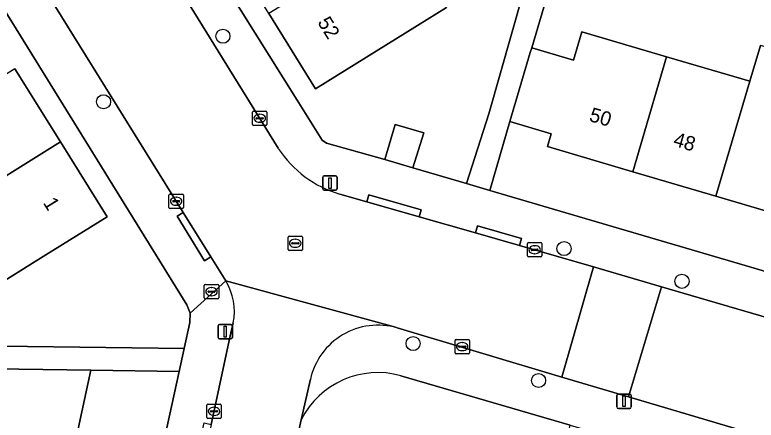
# Model space of a CAD drawing. Extents: x 160023 to 161302, y 384750 to 385707.
# Drawn here: x 160556.1 to 160607.5, y 385138.7 to 385166.8 of the extents above; entities that cross this region are included whole.
import ezdxf

# ---------------------------------------------------------------- set-up
doc = ezdxf.new("R2010")
doc.units = 0
for name, color, linetype in [('IMGEO_Boom', 7, 'Continuous'), ('IMGEO_Brandkraan', 7, 'Continuous'), ('IMGEO_Erf', 7, 'Continuous'), ('IMGEO_Groenvoorziening', 7, 'Continuous'), ('IMGEO_Kolk', 7, 'Continuous'), ('IMGEO_Lichtmast', 7, 'Continuous'), ('IMGEO_Muur', 7, 'Continuous'), ('IMGEO_Pand', 7, 'Continuous'), ('IMGEO_Pand_nummerreeks', 7, 'Continuous'), ('IMGEO_Rijbaan_lokaal_open', 7, 'Continuous'), ('IMGEO_Rioolput', 7, 'Continuous'), ('IMGEO_Voetpad_open', 7, 'Continuous')]:
    doc.layers.add(name, color=color, linetype=linetype)

msp = doc.modelspace()

# ---------------------------------------------------------------- linework, layer by layer
at = {"layer": 'IMGEO_Boom'}
for centre in [(160570.508, 385165.335), (160562.222, 385160.784), (160594.18, 385150.582), (160602.365, 385148.311), (160583.71, 385143.989), (160592.416, 385141.42)]:
    msp.add_circle(centre, 0.489, dxfattribs=at)
at = {"layer": 'IMGEO_Brandkraan'}
for p, q in [((160569.215, 385147.166), (160569.215, 385148.018)), ((160569.29, 385148.092), (160570.142, 385148.092)), ((160569.703, 385147.872), (160569.728, 385147.872)), ((160570.216, 385148.018), (160570.216, 385147.166)), ((160569.474, 385147.586), (160569.474, 385147.598)), ((160569.912, 385147.549), (160569.514, 385147.549)), ((160569.517, 385147.635), (160569.915, 385147.635)), ((160569.958, 385147.598), (160569.958, 385147.586)), ((160570.142, 385147.092), (160569.29, 385147.092)), ((160569.726, 385147.312), (160569.701, 385147.312))]:
    msp.add_line(p, q, dxfattribs=at)
for points in [[(160569.215, 385147.166), (160569.215, 385148.018)], [(160569.29, 385148.092), (160570.142, 385148.092)], [(160570.216, 385148.018), (160570.216, 385147.166)], [(160570.142, 385147.092), (160569.29, 385147.092)]]:
    msp.add_lwpolyline(points, dxfattribs=at)
for centre, radius, start, end in [((160569.292, 385148.016), 0.0765, 91.552, 178.448), ((160569.292, 385148.016), 0.0765, 91.552, 178.448), ((160570.14, 385148.016), 0.0765, 1.552, 88.448), ((160570.14, 385148.016), 0.0765, 1.552, 88.448), ((160569.514, 385147.595), 0.0403, 85.8775, 175.7526), ((160569.511, 385147.585), 0.0366, 178.938, 274.7102), ((160569.915, 385147.592), 0.043, 264.8664, 352.4533), ((160569.919, 385147.597), 0.0386, 1.7309, 96.639), ((160569.292, 385147.168), 0.0765, 181.552, 268.448), ((160569.292, 385147.168), 0.0765, 181.552, 268.448), ((160570.14, 385147.168), 0.0765, 271.552, 358.448), ((160570.14, 385147.168), 0.0765, 271.552, 358.448)]:
    msp.add_arc(centre, radius, start, end, dxfattribs=at)
for centre, major_axis, ratio, start_param, end_param in [((160569.702, 385147.592), (-0.387, 0.002), 0.722429, 4.712389, 7.853982), ((160569.727, 385147.592), (-0.39, 0.002), 0.717154, 1.570796, 4.712389)]:
    msp.add_ellipse(centre, major_axis=major_axis, ratio=ratio, start_param=start_param, end_param=end_param, dxfattribs=at)
at = {"layer": 'IMGEO_Erf'}
for points in [[(160555.497, 385193.116), (160575.663, 385160.902), (160577.402, 385158.124), (160577.686, 385157.91), (160581.743, 385156.768), (160582.462, 385159.211), (160584.444, 385158.627), (160583.677, 385156.198), (160587.422, 385155.096), (160588.952, 385159.942), (160591.296, 385168.177)], [(160608.834, 385176.845), (160599.089, 385179.717), (160597.955, 385175.761), (160595.457, 385176.477), (160591.938, 385164.527), (160594.837, 385163.673), (160595.415, 385165.636), (160601.3, 385163.903), (160607.074, 385162.203), (160607.809, 385164.699)], [(160549.69, 385143.874), (160567.825, 385143.642), (160568.222, 385145.454), (160568.235, 385146.091), (160568.008, 385146.686), (160550.998, 385174.174)], [(160556.063, 385163.066), (160559.227, 385157.991), (160562.469, 385152.791), (160558.226, 385150.146), (160555.363, 385148.361)], [(160567.473, 385142.038), (160561.352, 385142.132), (160560.275, 385137.217), (160562.294, 385136.775), (160560.979, 385130.771), (160559.696, 385124.91), (160558.412, 385119.049), (160557.128, 385113.188), (160555.845, 385107.327), (160554.561, 385101.466), (160553.277, 385095.604), (160551.994, 385089.744), (160550.711, 385083.883), (160549.427, 385078.022), (160548.111, 385072.013), (160539.896, 385073.812), (160530.743, 385075.667), (160530.69, 385074.46), (160527.483, 385074.6), (160527.247, 385070.646), (160538.903, 385069.928), (160548.517, 385067.968)], [(160551.687, 385070.032), (160567.473, 385142.038)]]:
    msp.add_lwpolyline(points, dxfattribs=at)
for points in [[(160575.887, 385189.455), (160571.25, 385186.653), (160574.457, 385181.479), (160577.614, 385176.386), (160580.77, 385171.293), (160582.781, 385172.542), (160586.018, 385167.32), (160584.006, 385166.073), (160576.935, 385161.69), (160573.699, 385166.91), (160570.542, 385172.003), (160567.386, 385177.096), (160564.152, 385182.313), (160569.304, 385185.507), (160567.672, 385188.208), (160574.241, 385192.178)], [(160610.599, 385152.493), (160604.724, 385154.223), (160598.95, 385155.923), (160593.03, 385157.666), (160593.293, 385158.561), (160590.43, 385159.404), (160589.023, 385154.625), (160618.248, 385146.029), (160621.109, 385145.419), (160622.192, 385149.08), (160616.272, 385150.823)]]:
    msp.add_lwpolyline(points, close=True, dxfattribs=at)
at = {"layer": 'IMGEO_Groenvoorziening'}
for points in [[(160594.614, 385138.311), (160582.863, 385141.748)], [(160575.945, 385138.686), (160575.157, 385135.158), (160578.425, 385134.358), (160592.785, 385130.842), (160594.614, 385138.311)]]:
    msp.add_lwpolyline(points, dxfattribs=at)
msp.add_arc((160581.259, 385136.026), 5.943, 74.3435, 153.4061, dxfattribs=at)
at = {"layer": 'IMGEO_Kolk'}
for p, q in [((160572.564, 385159.208), (160572.564, 385160.06)), ((160572.639, 385160.134), (160573.491, 385160.134)), ((160573.052, 385159.914), (160573.077, 385159.914)), ((160573.565, 385160.06), (160573.565, 385159.208)), ((160572.823, 385159.628), (160572.823, 385159.64)), ((160573.261, 385159.591), (160572.863, 385159.591)), ((160572.866, 385159.677), (160573.264, 385159.677)), ((160573.075, 385159.354), (160573.05, 385159.354)), ((160573.307, 385159.64), (160573.307, 385159.628)), ((160573.491, 385159.134), (160572.639, 385159.134)), ((160566.764, 385153.446), (160566.764, 385154.298)), ((160566.839, 385154.372), (160567.691, 385154.372)), ((160567.252, 385154.152), (160567.277, 385154.152)), ((160567.765, 385154.298), (160567.765, 385153.446)), ((160567.023, 385153.866), (160567.023, 385153.878)), ((160567.461, 385153.829), (160567.063, 385153.829)), ((160567.066, 385153.915), (160567.464, 385153.915)), ((160567.275, 385153.592), (160567.25, 385153.592)), ((160567.507, 385153.878), (160567.507, 385153.866)), ((160567.691, 385153.372), (160566.839, 385153.372)), ((160591.719, 385151.002), (160592.571, 385151.002)), ((160591.644, 385150.076), (160591.644, 385150.928)), ((160591.903, 385150.496), (160591.903, 385150.508)), ((160592.341, 385150.459), (160591.943, 385150.459)), ((160591.946, 385150.545), (160592.344, 385150.545)), ((160592.132, 385150.782), (160592.157, 385150.782)), ((160592.387, 385150.508), (160592.387, 385150.496)), ((160592.645, 385150.928), (160592.645, 385150.076)), ((160592.571, 385150.002), (160591.719, 385150.002)), ((160592.155, 385150.222), (160592.13, 385150.222)), ((160586.689, 385144.272), (160587.541, 385144.272)), ((160586.614, 385143.346), (160586.614, 385144.198)), ((160586.873, 385143.766), (160586.873, 385143.778)), ((160586.916, 385143.815), (160587.314, 385143.815)), ((160587.102, 385144.052), (160587.127, 385144.052)), ((160587.357, 385143.778), (160587.357, 385143.766)), ((160587.615, 385144.198), (160587.615, 385143.346)), ((160587.541, 385143.272), (160586.689, 385143.272)), ((160587.311, 385143.729), (160586.913, 385143.729)), ((160587.125, 385143.492), (160587.1, 385143.492)), ((160569.392, 385138.852), (160569.392, 385139.704)), ((160569.467, 385139.778), (160570.319, 385139.778)), ((160570.393, 385139.704), (160570.393, 385138.852)), ((160569.651, 385139.272), (160569.651, 385139.284)), ((160570.089, 385139.235), (160569.691, 385139.235)), ((160569.694, 385139.321), (160570.092, 385139.321)), ((160569.88, 385139.558), (160569.905, 385139.558)), ((160570.135, 385139.284), (160570.135, 385139.272)), ((160570.319, 385138.778), (160569.467, 385138.778)), ((160569.903, 385138.998), (160569.878, 385138.998))]:
    msp.add_line(p, q, dxfattribs=at)
for points in [[(160572.564, 385159.208), (160572.564, 385160.06)], [(160572.639, 385160.134), (160573.491, 385160.134)], [(160573.565, 385160.06), (160573.565, 385159.208)], [(160573.491, 385159.134), (160572.639, 385159.134)], [(160566.764, 385153.446), (160566.764, 385154.298)], [(160566.839, 385154.372), (160567.691, 385154.372)], [(160567.765, 385154.298), (160567.765, 385153.446)], [(160567.691, 385153.372), (160566.839, 385153.372)], [(160591.719, 385151.002), (160592.571, 385151.002)], [(160591.644, 385150.076), (160591.644, 385150.928)], [(160592.645, 385150.928), (160592.645, 385150.076)], [(160592.571, 385150.002), (160591.719, 385150.002)], [(160586.689, 385144.272), (160587.541, 385144.272)], [(160586.614, 385143.346), (160586.614, 385144.198)], [(160587.615, 385144.198), (160587.615, 385143.346)], [(160587.541, 385143.272), (160586.689, 385143.272)], [(160569.392, 385138.852), (160569.392, 385139.704)], [(160569.467, 385139.778), (160570.319, 385139.778)], [(160570.393, 385139.704), (160570.393, 385138.852)], [(160570.319, 385138.778), (160569.467, 385138.778)]]:
    msp.add_lwpolyline(points, dxfattribs=at)
for centre, radius, start, end in [((160572.641, 385160.058), 0.0765, 91.552, 178.448), ((160572.641, 385160.058), 0.0765, 91.552, 178.448), ((160573.489, 385160.058), 0.0765, 1.552, 88.448), ((160573.489, 385160.058), 0.0765, 1.552, 88.448), ((160572.641, 385159.21), 0.0765, 181.552, 268.448), ((160572.641, 385159.21), 0.0765, 181.552, 268.448), ((160572.863, 385159.637), 0.0403, 85.8775, 175.7526), ((160572.86, 385159.627), 0.0366, 178.938, 274.7102), ((160573.264, 385159.634), 0.043, 264.8664, 352.4533), ((160573.268, 385159.639), 0.0386, 1.7309, 96.639), ((160573.489, 385159.21), 0.0765, 271.552, 358.448), ((160573.489, 385159.21), 0.0765, 271.552, 358.448), ((160566.841, 385154.296), 0.0765, 91.552, 178.448), ((160566.841, 385154.296), 0.0765, 91.552, 178.448), ((160567.689, 385154.296), 0.0765, 1.552, 88.448), ((160567.689, 385154.296), 0.0765, 1.552, 88.448), ((160567.063, 385153.875), 0.0403, 85.8775, 175.7526), ((160567.06, 385153.865), 0.0366, 178.938, 274.7102), ((160567.464, 385153.872), 0.043, 264.8664, 352.4533), ((160567.468, 385153.877), 0.0386, 1.7309, 96.639), ((160566.841, 385153.448), 0.0765, 181.552, 268.448), ((160566.841, 385153.448), 0.0765, 181.552, 268.448), ((160567.689, 385153.448), 0.0765, 271.552, 358.448), ((160567.689, 385153.448), 0.0765, 271.552, 358.448), ((160591.721, 385150.926), 0.0765, 91.552, 178.448), ((160591.721, 385150.926), 0.0765, 91.552, 178.448), ((160592.569, 385150.926), 0.0765, 1.552, 88.448), ((160592.569, 385150.926), 0.0765, 1.552, 88.448), ((160591.943, 385150.505), 0.0403, 85.8775, 175.7526), ((160591.94, 385150.495), 0.0366, 178.938, 274.7102), ((160592.344, 385150.502), 0.043, 264.8664, 352.4533), ((160592.348, 385150.507), 0.0386, 1.7309, 96.639), ((160591.721, 385150.078), 0.0765, 181.552, 268.448), ((160591.721, 385150.078), 0.0765, 181.552, 268.448), ((160592.569, 385150.078), 0.0765, 271.552, 358.448), ((160592.569, 385150.078), 0.0765, 271.552, 358.448), ((160586.691, 385144.196), 0.0765, 91.552, 178.448), ((160586.691, 385144.196), 0.0765, 91.552, 178.448), ((160587.539, 385144.196), 0.0765, 1.552, 88.448), ((160587.539, 385144.196), 0.0765, 1.552, 88.448), ((160586.913, 385143.775), 0.0403, 85.8775, 175.7526), ((160586.91, 385143.765), 0.0366, 178.938, 274.7102), ((160587.314, 385143.772), 0.043, 264.8664, 352.4533), ((160587.318, 385143.777), 0.0386, 1.7309, 96.639), ((160586.691, 385143.348), 0.0765, 181.552, 268.448), ((160586.691, 385143.348), 0.0765, 181.552, 268.448), ((160587.539, 385143.348), 0.0765, 271.552, 358.448), ((160587.539, 385143.348), 0.0765, 271.552, 358.448), ((160569.469, 385139.702), 0.0765, 91.552, 178.448), ((160569.469, 385139.702), 0.0765, 91.552, 178.448), ((160570.317, 385139.702), 0.0765, 1.552, 88.448), ((160570.317, 385139.702), 0.0765, 1.552, 88.448), ((160569.691, 385139.281), 0.0403, 85.8775, 175.7526), ((160569.688, 385139.271), 0.0366, 178.938, 274.7102), ((160570.092, 385139.278), 0.043, 264.8664, 352.4533), ((160570.096, 385139.283), 0.0386, 1.7309, 96.639), ((160569.469, 385138.854), 0.0765, 181.552, 268.448), ((160569.469, 385138.854), 0.0765, 181.552, 268.448), ((160570.317, 385138.854), 0.0765, 271.552, 358.448), ((160570.317, 385138.854), 0.0765, 271.552, 358.448)]:
    msp.add_arc(centre, radius, start, end, dxfattribs=at)
for centre, major_axis, ratio, start_param, end_param in [((160573.051, 385159.634), (-0.387, 0.002), 0.722429, 4.712389, 7.853982), ((160573.076, 385159.634), (-0.39, 0.002), 0.717154, 1.570796, 4.712389), ((160567.251, 385153.872), (-0.387, 0.002), 0.722429, 4.712389, 7.853982), ((160567.276, 385153.872), (-0.39, 0.002), 0.717154, 1.570796, 4.712389), ((160592.131, 385150.502), (-0.387, 0.002), 0.722429, 4.712389, 7.853982), ((160592.156, 385150.502), (-0.39, 0.002), 0.717154, 1.570796, 4.712389), ((160587.101, 385143.772), (-0.387, 0.002), 0.722429, 4.712389, 7.853982), ((160587.126, 385143.772), (-0.39, 0.002), 0.717154, 1.570796, 4.712389), ((160569.879, 385139.278), (-0.387, 0.002), 0.722429, 4.712389, 7.853982), ((160569.904, 385139.278), (-0.39, 0.002), 0.717154, 1.570796, 4.712389)]:
    msp.add_ellipse(centre, major_axis=major_axis, ratio=ratio, start_param=start_param, end_param=end_param, dxfattribs=at)
at = {"layer": 'IMGEO_Lichtmast'}
for p, q in [((160577.54, 385155.633), (160578.33, 385155.633)), ((160578.33, 385155.633), (160577.54, 385155.633)), ((160577.44, 385154.733), (160577.44, 385155.533)), ((160577.44, 385155.533), (160577.44, 385154.733)), ((160578.43, 385155.533), (160578.43, 385154.733)), ((160578.43, 385154.733), (160578.43, 385155.533)), ((160578.33, 385154.633), (160577.54, 385154.633)), ((160577.54, 385154.633), (160578.33, 385154.633)), ((160570.271, 385145.309), (160571.061, 385145.309)), ((160571.061, 385145.309), (160570.271, 385145.309)), ((160570.171, 385144.409), (160570.171, 385145.209)), ((160570.171, 385145.209), (160570.171, 385144.409)), ((160571.161, 385145.209), (160571.161, 385144.409)), ((160571.161, 385144.409), (160571.161, 385145.209)), ((160571.061, 385144.309), (160570.271, 385144.309)), ((160570.271, 385144.309), (160571.061, 385144.309)), ((160597.85, 385139.58), (160597.85, 385140.38)), ((160597.85, 385140.38), (160597.85, 385139.58)), ((160597.95, 385140.48), (160598.74, 385140.48)), ((160598.74, 385140.48), (160597.95, 385140.48)), ((160598.84, 385140.38), (160598.84, 385139.58)), ((160598.84, 385139.58), (160598.84, 385140.38)), ((160598.74, 385139.48), (160597.95, 385139.48)), ((160597.95, 385139.48), (160598.74, 385139.48))]:
    msp.add_line(p, q, dxfattribs=at)
for points in [[(160577.86, 385155.508), (160578.01, 385155.508), (160578.01, 385154.758), (160577.86, 385154.758), (160577.86, 385155.508)], [(160570.591, 385145.184), (160570.741, 385145.184), (160570.741, 385144.434), (160570.591, 385144.434), (160570.591, 385145.184)], [(160598.27, 385140.355), (160598.42, 385140.355), (160598.42, 385139.605), (160598.27, 385139.605), (160598.27, 385140.355)]]:
    msp.add_lwpolyline(points, dxfattribs=at)
for centre, start, end in [((160577.54, 385155.533), 90, 180), ((160577.54, 385155.533), 90, 180), ((160578.33, 385155.533), 0, 90), ((160578.33, 385155.533), 360, 90), ((160577.54, 385154.733), 180, 270), ((160577.54, 385154.733), 180, 270), ((160578.33, 385154.733), 270, 0), ((160578.33, 385154.733), 270, 0), ((160570.271, 385145.209), 90, 180), ((160570.271, 385145.209), 90, 180), ((160571.061, 385145.209), 0, 90), ((160571.061, 385145.209), 360, 90), ((160570.271, 385144.409), 180, 270), ((160570.271, 385144.409), 180, 270), ((160571.061, 385144.409), 270, 0), ((160571.061, 385144.409), 270, 0), ((160597.95, 385140.38), 90, 180), ((160597.95, 385140.38), 90, 180), ((160598.74, 385140.38), 0, 90), ((160598.74, 385140.38), 360, 90), ((160597.95, 385139.58), 180, 270), ((160597.95, 385139.58), 180, 270), ((160598.74, 385139.58), 270, 0), ((160598.74, 385139.58), 270, 0)]:
    msp.add_arc(centre, 0.1, start, end, dxfattribs=at)
at = {"layer": 'IMGEO_Muur'}
msp.add_lwpolyline([(160581.743, 385156.768), (160577.686, 385157.91), (160577.402, 385158.124), (160575.663, 385160.902)], dxfattribs=at)
at = {"layer": 'IMGEO_Pand'}
for points in [[(160584.006, 385166.073), (160586.018, 385167.32), (160582.781, 385172.542), (160580.77, 385171.293), (160573.699, 385166.91), (160576.935, 385161.69)], [(160601.3, 385163.903), (160595.415, 385165.636), (160594.837, 385163.673), (160591.938, 385164.527), (160591.842, 385164.201), (160590.43, 385159.404), (160593.293, 385158.561), (160593.03, 385157.666), (160598.95, 385155.923)], [(160612.98, 385160.579), (160613.684, 385162.97), (160608.89, 385164.381), (160607.809, 385164.699), (160607.074, 385162.203), (160604.724, 385154.223), (160610.599, 385152.493)], [(160607.074, 385162.203), (160601.3, 385163.903), (160598.95, 385155.923), (160604.724, 385154.223)], [(160559.227, 385157.991), (160556.063, 385163.066), (160548.956, 385158.636), (160545.986, 385156.784), (160547.447, 385154.442), (160549.152, 385151.71), (160552.121, 385153.561)], [(160584.444, 385158.627), (160582.462, 385159.211), (160581.743, 385156.768), (160583.677, 385156.198)], [(160555.363, 385148.361), (160558.226, 385150.146), (160562.469, 385152.791), (160559.227, 385157.991), (160552.121, 385153.561)], [(160560.275, 385137.217), (160561.352, 385142.132), (160556.353, 385142.209), (160553.142, 385142.259), (160551.1, 385132.935), (160552.764, 385132.571), (160560.979, 385130.771), (160562.294, 385136.775)]]:
    msp.add_lwpolyline(points, close=True, dxfattribs=at)
at = {"layer": 'IMGEO_Rijbaan_lokaal_open'}
for points in [[(160560.472, 385180.032), (160558.464, 385183.258), (160546.221, 385202.922), (160539.295, 385198.882), (160555.13, 385173.447), (160567.75, 385153.09), (160569.663, 385150.004), (160570.699, 385148.334), (160582.478, 385145.116), (160582.604, 385145.075), (160594.019, 385141.645), (160596.235, 385149.31), (160591.09, 385150.789), (160588.039, 385151.666), (160584.125, 385152.792), (160580.505, 385153.832), (160578.628, 385154.372)], [(160574.351, 385157.547), (160560.472, 385180.032)], [(160582.604, 385145.075), (160582.478, 385145.116), (160570.699, 385148.334)], [(160618.285, 385142.851), (160600.937, 385147.931), (160598.653, 385140.29), (160610.834, 385136.684), (160615.494, 385135.722), (160620.457, 385135.198), (160625.332, 385135.154), (160642.715, 385134.997), (160645.444, 385134.941), (160648.556, 385134.877), (160649.701, 385134.854), (160653.281, 385134.781), (160669.265, 385134.453), (160669.714, 385134.443), (160669.833, 385140.397), (160627.726, 385141.4), (160623.449, 385141.825)], [(160571.216, 385145.425), (160571.065, 385144.722), (160569.7, 385138.374), (160568.918, 385134.738), (160565.833, 385120.389), (160558.856, 385088.502), (160554.181, 385066.621), (160559.854, 385065.441), (160561.106, 385071.043), (160566.132, 385093.537), (160572.571, 385123.582), (160574.748, 385133.329), (160575.157, 385135.158)], [(160575.157, 385135.158), (160575.945, 385138.686), (160576.575, 385141.503)]]:
    msp.add_lwpolyline(points, dxfattribs=at)
msp.add_lwpolyline([(160596.235, 385149.31), (160594.019, 385141.645), (160598.653, 385140.29), (160600.937, 385147.931)], close=True, dxfattribs=at)
for centre, radius, start, end in [((160580.714, 385161.65), 7.571, 212.8163, 254.0076), ((160567.395, 385146.246), 3.909, 347.8703, 32.285), ((160581.27, 385140.453), 4.811, 73.9, 167.3909)]:
    msp.add_arc(centre, radius, start, end, dxfattribs=at)
at = {"layer": 'IMGEO_Rioolput'}
for p, q in [((160575.025, 385150.524), (160575.025, 385151.376)), ((160575.1, 385151.45), (160575.952, 385151.45)), ((160575.284, 385150.944), (160575.284, 385150.956)), ((160575.327, 385150.993), (160575.725, 385150.993)), ((160575.513, 385151.23), (160575.538, 385151.23)), ((160575.768, 385150.956), (160575.768, 385150.944)), ((160576.026, 385151.376), (160576.026, 385150.524)), ((160575.952, 385150.45), (160575.1, 385150.45)), ((160575.722, 385150.907), (160575.324, 385150.907)), ((160575.536, 385150.67), (160575.511, 385150.67))]:
    msp.add_line(p, q, dxfattribs=at)
for points in [[(160575.025, 385150.524), (160575.025, 385151.376)], [(160575.1, 385151.45), (160575.952, 385151.45)], [(160576.026, 385151.376), (160576.026, 385150.524)], [(160575.952, 385150.45), (160575.1, 385150.45)]]:
    msp.add_lwpolyline(points, dxfattribs=at)
for centre, radius, start, end in [((160575.102, 385151.374), 0.0765, 91.552, 178.448), ((160575.102, 385151.374), 0.0765, 91.552, 178.448), ((160575.324, 385150.953), 0.0403, 85.8775, 175.7526), ((160575.729, 385150.955), 0.0386, 1.7309, 96.639), ((160575.95, 385151.374), 0.0765, 1.552, 88.448), ((160575.95, 385151.374), 0.0765, 1.552, 88.448), ((160575.102, 385150.526), 0.0765, 181.552, 268.448), ((160575.102, 385150.526), 0.0765, 181.552, 268.448), ((160575.321, 385150.943), 0.0366, 178.938, 274.7102), ((160575.725, 385150.95), 0.043, 264.8664, 352.4533), ((160575.95, 385150.526), 0.0765, 271.552, 358.448), ((160575.95, 385150.526), 0.0765, 271.552, 358.448)]:
    msp.add_arc(centre, radius, start, end, dxfattribs=at)
for centre, major_axis, ratio, start_param, end_param in [((160575.512, 385150.95), (-0.387, 0.002), 0.722429, 4.712389, 7.853982), ((160575.537, 385150.95), (-0.39, 0.002), 0.717154, 1.570796, 4.712389)]:
    msp.add_ellipse(centre, major_axis=major_axis, ratio=ratio, start_param=start_param, end_param=end_param, dxfattribs=at)
at = {"layer": 'IMGEO_Voetpad_open'}
for points in [[(160555.497, 385193.116), (160549.732, 385203.459), (160549.227, 385204.368), (160546.221, 385202.922), (160558.464, 385183.258), (160558.888, 385183.522), (160560.896, 385180.296), (160560.472, 385180.032), (160574.351, 385157.547)], [(160536.608, 385196.172), (160539.023, 385193.549), (160539.18, 385193.646), (160543.662, 385186.389), (160543.533, 385186.309), (160545.252, 385183.493), (160546.74, 385181.055), (160550.373, 385175.185), (160550.998, 385174.174), (160568.008, 385146.686), (160568.235, 385146.091), (160570.699, 385148.334), (160569.663, 385150.004), (160569.238, 385149.742), (160567.325, 385152.828), (160567.75, 385153.09), (160555.13, 385173.447)], [(160623.449, 385141.825), (160624.081, 385144.631), (160624.704, 385148.631), (160622.192, 385149.08), (160621.109, 385145.419), (160618.248, 385146.029), (160589.023, 385154.625), (160587.422, 385155.096), (160583.677, 385156.198), (160581.743, 385156.768), (160577.686, 385157.91), (160577.402, 385158.124), (160575.663, 385160.902), (160555.497, 385193.116)], [(160607.868, 385178.798), (160596.337, 385182.087), (160590.448, 385191.412), (160589.251, 385190.649), (160592.366, 385185.766), (160593.093, 385184.361), (160595.142, 385180.822), (160594.869, 385179.802), (160591.296, 385168.177), (160588.952, 385159.942), (160587.422, 385155.096), (160589.023, 385154.625), (160590.43, 385159.404), (160591.842, 385164.201), (160591.938, 385164.527), (160595.457, 385176.477), (160595.051, 385176.594), (160596.185, 385180.55), (160599.089, 385179.717), (160608.834, 385176.845)], [(160578.628, 385154.372), (160580.505, 385153.832), (160580.643, 385154.314), (160584.263, 385153.277), (160584.125, 385152.792), (160588.039, 385151.666), (160588.179, 385152.156), (160591.231, 385151.282), (160591.09, 385150.789), (160596.235, 385149.31), (160600.937, 385147.931), (160618.285, 385142.851)], [(160570.699, 385148.334), (160568.235, 385146.091), (160568.222, 385145.454), (160567.825, 385143.642), (160567.473, 385142.038), (160551.687, 385070.032)], [(160565.833, 385120.389), (160568.918, 385134.738), (160568.43, 385134.842), (160569.212, 385138.478), (160569.7, 385138.374), (160571.065, 385144.722), (160571.216, 385145.425)], [(160615.376, 385134.697), (160615.494, 385135.722), (160610.834, 385136.684), (160598.653, 385140.29), (160594.019, 385141.645), (160582.604, 385145.075)], [(160582.863, 385141.748), (160594.614, 385138.311), (160596.884, 385137.647), (160598.804, 385137.086), (160612.37, 385133.118)], [(160576.575, 385141.503), (160575.945, 385138.686)]]:
    msp.add_lwpolyline(points, dxfattribs=at)
for points in [[(160584.125, 385152.792), (160584.263, 385153.277), (160580.643, 385154.314), (160580.505, 385153.832)], [(160569.663, 385150.004), (160567.75, 385153.09), (160567.325, 385152.828), (160569.238, 385149.742)], [(160567.825, 385143.642), (160549.69, 385143.874), (160543.317, 385143.807), (160541.296, 385145.699), (160539.456, 385147.429), (160537.598, 385149.182), (160535.738, 385150.936), (160534.234, 385152.355), (160533.24, 385151.336), (160538.478, 385146.578), (160538.236, 385145.988), (160539.654, 385144.793), (160537.071, 385133.905), (160538.611, 385133.564), (160539.217, 385136.295), (160540.577, 385142.413), (160543.395, 385142.397), (160546.135, 385142.382), (160553.142, 385142.259), (160556.353, 385142.209), (160561.352, 385142.132), (160567.473, 385142.038)], [(160591.09, 385150.789), (160591.231, 385151.282), (160588.179, 385152.156), (160588.039, 385151.666)]]:
    msp.add_lwpolyline(points, close=True, dxfattribs=at)
for centre, radius, start, end in [((160580.714, 385161.65), 7.571, 212.8163, 254.0076), ((160567.395, 385146.246), 3.909, 347.8703, 32.285), ((160581.27, 385140.453), 4.811, 73.9, 167.3909), ((160581.259, 385136.026), 5.943, 74.3435, 153.4061)]:
    msp.add_arc(centre, radius, start, end, dxfattribs=at)

# ---------------------------------------------------------------- texts
at = {"layer": 'IMGEO_Pand_nummerreeks'}
for s, rotation, p in [('52', 301.7924, (160577.042, 385166.301)), ('50', 343.5943, (160595.868, 385159.457)), ('48', 343.5962, (160601.701, 385157.74)), ('1', 301.9412, (160557.998, 385153.762))]:
    msp.add_text(s, height=1, rotation=rotation, dxfattribs=at).set_placement(p)

doc.saveas('drawing.dxf')
